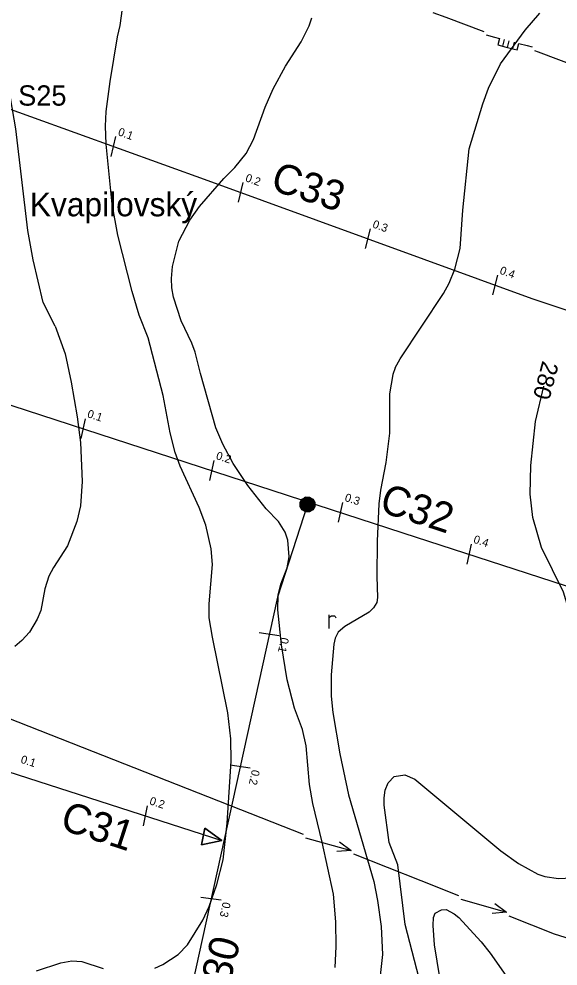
# Model space of a CAD drawing. Extents: x -645676 to -642474, y -1077513 to -1072613.
# Drawn here: x -644556 to -644158, y -1075781 to -1075082 of the extents above; entities that cross this region are included whole.
import ezdxf

# ---------------------------------------------------------------- set-up
doc = ezdxf.new("R2010")
doc.units = 0
for name, color, linetype in [('katastr_ln___zem____popis', 7, 'Continuous'), ('KULTURY_ZNACKY', 7, 'Continuous'), ('PC_NAVRH', 7, 'Continuous'), ('PC_OBJ_POPIS_NAVRH', 7, 'Continuous'), ('PC_POPIS_NAVRH', 7, 'Continuous'), ('PC_STAN_NAVRH', 7, 'Continuous'), ('PLYNOVOD', 7, 'Continuous'), ('VODOVOD', 7, 'Continuous'), ('VRSTEVNICE', 7, 'Continuous'), ('Vrstevnice_z_kladn_', 7, 'Continuous'), ('Vrstevnice_zd_razn_n____popis', 7, 'Continuous')]:
    doc.layers.add(name, color=color, linetype=linetype)

# ---------------------------------------------------------------- blocks, each defined once
blk = doc.blocks.new('$944')
blk.add_line((0, 1.5), (0, -1.5))
blk = doc.blocks.new('$406')
blk.add_lwpolyline([(-0.19, 0.72), (0.2, 0.72), (0.54, 0.53), (0.73, 0.19), (0.73, -0.2), (0.54, -0.54), (0.2, -0.73), (-0.19, -0.73), (-0.53, -0.54), (-0.72, -0.2), (-0.72, 0.19), (-0.53, 0.53), (-0.2, 0.72), (-0.28, 0.64), (0.28, 0.64), (0.44, 0.56), (-0.44, 0.56), (-0.52, 0.48), (0.52, 0.48), (0.56, 0.4), (-0.55, 0.4), (-0.6, 0.32), (0.6, 0.32), (0.68, 0.24), (-0.59, 0.24), (-0.65, 0.24), (-0.68, 0.16), (0.59, 0.16), (0.68, 0.16), (0.68, 0.08), (-0.59, 0.08), (-0.68, 0.08), (-0.68, 0), (0.59, 0), (0.68, 0), (0.68, -0.08), (-0.59, -0.08), (-0.68, -0.08), (-0.68, -0.16), (0.59, -0.16), (0.68, -0.16), (0.65, -0.24), (-0.62, -0.24), (-0.65, -0.24), (-0.6, -0.32), (0.6, -0.32), (0.56, -0.4), (-0.55, -0.4), (-0.52, -0.48), (0.52, -0.48), (0.44, -0.56), (-0.44, -0.56), (-0.28, -0.64), (0.28, -0.64), (-0.02, -0.69)])
blk = doc.blocks.new('$920')
for points in [[(0, 0), (-2.8, 1.25), (-2.8, -1.25), (0, 0)], [(-2.8, 1.25), (0, 0), (-2.8, -1.25), (-2.8, 1.25)]]:
    blk.add_lwpolyline(points)
blk = doc.blocks.new('$479')
for points in [[(0, 0), (0, 1.27), (0, 2)], [(0, 1.6), (0.1, 1.73), (0.23, 1.84), (0.37, 1.89), (0.6, 1.9), (0.77, 1.87), (0.87, 1.8), (0.96, 1.7), (1, 1.6)]]:
    blk.add_lwpolyline(points)
blk = doc.blocks.new('6$1520')
blk.add_line((-3.5, 0), (3.5, 0))
blk.add_lwpolyline([(1.5, 0.75), (3.5, 0), (1.5, -0.75)])
blk = doc.blocks.new('6$3520')
for p, q in [((-0.76, 0), (-0.76, -1)), ((0, -1), (0, 0)), ((0.76, 0), (0.76, -1))]:
    blk.add_line(p, q)
blk.add_lwpolyline([(-3.5, 0), (-2.23, 0), (-1.48, 0), (-1.48, -1), (-0.21, -1), (1.06, -1), (1.5, -1), (1.5, 0), (2.77, 0), (3.5, 0)])

msp = doc.modelspace()

# ---------------------------------------------------------------- linework, layer by layer
at = {"layer": 'PC_NAVRH'}
msp.add_line((-644653.21, -1075609.17), (-644406.26, -1075688.74), dxfattribs=at)
for points in [[(-644580.52, -1075142.52), (-644416.45, -1075201.58), (-644177.18, -1075288.57), (-644151.16, -1075297.15), (-644120.06, -1075303.18), (-644089.59, -1075306.35), (-644066.74, -1075304.45)], [(-644603.95, -1075353.79), (-644272.56, -1075461.49), (-643996.74, -1075550.91)], [(-644342.95, -1075440.67), (-644365.1, -1075509.19), (-644418.08, -1075749.44), (-644495.8, -1076103.48)]]:
    msp.add_lwpolyline(points, dxfattribs=at)
at = {"layer": 'PLYNOVOD'}
for points in [[(-644250.2, -1075077.4), (-644240.77, -1075080.91), (-644212.67, -1075091.42)], [(-644175.21, -1075105.44), (-644172.52, -1075106.45), (-644144.43, -1075116.98)]]:
    msp.add_lwpolyline(points, dxfattribs=at)
at = {"layer": 'VODOVOD'}
for p, q in [((-644774.22, -1075515.73), (-644346.11, -1075684.01)), ((-644308.88, -1075698.65), (-644259.12, -1075718.21)), ((-644259.12, -1075718.21), (-644231.28, -1075729.39)), ((-644194.16, -1075744.29), (-644160.65, -1075757.75)), ((-644160.65, -1075757.75), (-644131.97, -1075766.55))]:
    msp.add_line(p, q, dxfattribs=at)
at = {"layer": 'VRSTEVNICE'}
for points in [[(-644460.54, -1075317.54), (-644467.19, -1075300.91), (-644472.32, -1075283.5), (-644483, -1075241.95), (-644487.27, -1075218.88), (-644491.69, -1075174.73), (-644492.12, -1075161.34), (-644491.69, -1075150.51), (-644488.7, -1075128.3), (-644483.29, -1075095.54), (-644481.29, -1075086.99), (-644478.16, -1075063.35)], [(-644529.37, -1075309.13), (-644538.12, -1075291.51), (-644545.68, -1075259.97), (-644549.51, -1075238.53), (-644558.34, -1075163.33), (-644562.33, -1075140.54), (-644568.31, -1075113.2), (-644571.73, -1075101.09), (-644582.41, -1075097.39), (-644581.84, -1075086.99), (-644583.27, -1075077.59)], [(-644274.46, -1075333.05), (-644242.31, -1075284.96), (-644238.32, -1075277.27), (-644234.05, -1075267.01), (-644230.06, -1075251.63), (-644228.21, -1075223.43), (-644223.37, -1075178), (-644213.4, -1075144.82), (-644209.12, -1075133.42), (-644200.29, -1075115.48), (-644182.06, -1075090.41), (-644171.1, -1075077.88)], [(-644428.33, -1075321.49), (-644436.14, -1075305.04), (-644441.84, -1075287.52), (-644443.12, -1075280.69), (-644443.41, -1075273.85), (-644442.7, -1075265.02), (-644437.85, -1075246.22), (-644429.88, -1075230.84), (-644422.61, -1075220.59), (-644404.67, -1075200.08), (-644396.55, -1075191.82), (-644388.29, -1075181.56), (-644382.74, -1075171.31), (-644374.05, -1075147.38), (-644368.35, -1075133.71), (-644359.09, -1075117.19), (-644347.56, -1075099.24), (-644341.72, -1075087.28), (-644339.72, -1075081.3)], [(-644529.37, -1075309.13), (-644521.98, -1075329.47), (-644517.56, -1075350.4), (-644513.07, -1075375.89), (-644510.61, -1075395), (-644509.45, -1075423.68), (-644510.61, -1075441.63), (-644513.21, -1075453.22), (-644520.31, -1075471.18), (-644530.59, -1075487.11), (-644533.92, -1075493.48), (-644536.96, -1075503.04), (-644540, -1075518.97), (-644542.61, -1075525.34), (-644548.4, -1075534.9), (-644553.91, -1075541.13), (-644559.12, -1075545.47)], [(-644455.72, -1075782.98), (-644449.78, -1075780.37), (-644438.48, -1075772.98), (-644431.53, -1075765.74), (-644420.24, -1075747.5), (-644415.6, -1075737.36), (-644409.95, -1075721.14), (-644405.32, -1075702.89), (-644402.13, -1075675.95), (-644399.24, -1075630.05), (-644399.53, -1075613.68), (-644401.7, -1075594.56), (-644413.14, -1075538.66), (-644415.46, -1075524.47), (-644415.6, -1075513.9), (-644413.14, -1075485.08), (-644414.01, -1075473.49), (-644418.06, -1075455.83), (-644422.99, -1075442.79), (-644436.89, -1075412.38), (-644440.66, -1075402.24), (-644444.28, -1075387.76), (-644449.64, -1075360.24), (-644460.54, -1075317.55)], [(-644322.48, -1075782.54), (-644321.61, -1075766.9), (-644321.9, -1075748.66), (-644323.79, -1075728.38), (-644332.04, -1075689.86), (-644338.99, -1075661.47), (-644341.31, -1075647.28), (-644343.92, -1075618.9), (-644346.52, -1075606.73), (-644352.61, -1075591.09), (-644357.82, -1075570.24), (-644362.16, -1075544.17), (-644364.92, -1075518.39), (-644364.48, -1075507.67), (-644362.6, -1075499.56), (-644357.96, -1075487.4), (-644356.37, -1075479.29), (-644357.53, -1075467.12), (-644359.27, -1075461.04), (-644364.22, -1075453.33), (-644373.46, -1075443.95), (-644387.07, -1075426.72), (-644397.79, -1075410.35), (-644405.47, -1075396.16), (-644410.53, -1075384), (-644421.83, -1075344.02), (-644425.88, -1075328.35), (-644428.33, -1075321.49)], [(-644278.09, -1075339.87), (-644279.76, -1075344.6), (-644282.22, -1075359.09), (-644282.37, -1075388.05), (-644284.97, -1075409.77), (-644289.03, -1075430.05), (-644290.19, -1075440.19), (-644291.49, -1075467.7), (-644291.78, -1075493.77), (-644291.2, -1075509.41), (-644291.64, -1075513.03), (-644294.1, -1075516.94), (-644297.28, -1075520.13), (-644315.24, -1075530.84), (-644320.31, -1075534.9), (-644322.34, -1075539.24), (-644323.35, -1075543.88), (-644325.38, -1075566.47), (-644325.38, -1075582.11), (-644324.22, -1075594.27), (-644319.01, -1075624.69), (-644312.63, -1075655.1), (-644293.81, -1075719.11), (-644291.06, -1075733.01), (-644288.45, -1075752.13), (-644287.58, -1075772.98), (-644289.32, -1075790.65)], [(-644127.26, -1075682.62), (-644128.28, -1075671.61), (-644130.59, -1075660.6), (-644142.33, -1075616.58), (-644144.64, -1075600.94), (-644145.08, -1075590.51), (-644144.64, -1075580.08), (-644142.9, -1075564.44), (-644142.61, -1075554.01), (-644145.37, -1075532.87), (-644153.62, -1075505.36), (-644169.99, -1075472.34), (-644176.5, -1075450.32), (-644178.41, -1075433.04), (-644177.95, -1075411.8), (-644174.33, -1075379.36), (-644168.23, -1075353.3)], [(-644257.02, -1075803.98), (-644270.78, -1075750.68), (-644276.14, -1075706.66), (-644282.51, -1075690.15), (-644286.28, -1075662.63), (-644286.28, -1075657.13), (-644285.41, -1075651.62), (-644283.24, -1075646.12), (-644278.89, -1075641.49), (-644271.07, -1075640.33), (-644263.69, -1075643.51), (-644200.11, -1075696.37), (-644186.93, -1075705.79), (-644172.74, -1075713.61), (-644167.52, -1075715.2), (-644157.39, -1075716.79), (-644147.54, -1075716.36), (-644136.53, -1075710.28), (-644129.29, -1075699.13), (-644127.99, -1075693.62), (-644127.26, -1075682.62)], [(-644245.15, -1075789.78), (-644249.06, -1075765.74), (-644250.07, -1075751.55), (-644249.78, -1075745.47), (-644248.48, -1075742.43), (-644243.99, -1075739.97), (-644240.51, -1075739.68), (-644234.43, -1075742.86), (-644230.96, -1075745.61), (-644214.45, -1075763.57), (-644207.93, -1075771.83), (-644194.61, -1075790.94)], [(-644543.19, -1075784.86), (-644525.23, -1075778.92), (-644517.12, -1075777.47), (-644509.59, -1075778.05), (-644493.95, -1075783.12)]]:
    msp.add_lwpolyline(points, dxfattribs=at)
at = {"layer": 'Vrstevnice_z_kladn_'}
for p, q in [((-644460.54, -1075317.55), (-644460.54, -1075317.54)), ((-644278.09, -1075339.86), (-644274.46, -1075333.05)), ((-644278.09, -1075339.86), (-644278.09, -1075339.87))]:
    msp.add_line(p, q, dxfattribs=at)

# ---------------------------------------------------------------- block references
at = {"layer": 'KULTURY_ZNACKY', "xscale": 5, "yscale": 5}
msp.add_blockref('$479', (-644326.89, -1075532.25), dxfattribs=at)
at = {"layer": 'PC_STAN_NAVRH'}
for name, p, xscale, yscale, rotation in [('$944', (-644486.43, -1075176.39), 5, 5, -13.857162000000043), ('$944', (-644392.37, -1075210.34), 5, 5.000000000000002, -14.043684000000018), ('$944', (-644298.39, -1075244.5), 5, 5.000000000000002, -14.043684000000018), ('$944', (-644204.41, -1075278.67), 5, 5.000000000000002, -14.043684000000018), ('$944', (-644508.84, -1075384.7), 5, 4.999999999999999, -12.032500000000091), ('$944', (-644413.74, -1075415.61), 5, 4.999999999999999, -12.032500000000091), ('$944', (-644318.63, -1075446.51), 5, 4.999999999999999, -12.032500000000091), ('$944', (-644223.52, -1075477.39), 4.999999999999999, 4.999999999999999, -11.991692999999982), ('$944', (-644371.13, -1075536.53), 5.000000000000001, 4.999999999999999, -97.93715600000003), ('$944', (-644392.66, -1075634.18), 5.000000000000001, 4.999999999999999, -97.93715600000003), ('$944', (-644462.85, -1075670.51), 5.000000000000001, 5, -11.886757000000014), ('$920', (-644406.26, -1075688.74), 5.000000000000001, 5, -11.886757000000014), ('$944', (-644414.19, -1075731.83), 5.000000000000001, 4.999999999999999, -97.93715600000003)]:
    msp.add_blockref(name, p, dxfattribs=dict(at, xscale=xscale, yscale=yscale, rotation=rotation))
at = {"layer": 'PC_STAN_NAVRH', "xscale": 7.5, "yscale": 7.5}
msp.add_blockref('$406', (-644342.95, -1075440.67), dxfattribs=at)
at = {"layer": 'PLYNOVOD', "xscale": 5, "yscale": 5.000000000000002, "rotation": -14.591380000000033}
msp.add_blockref('6$3520', (-644193.94, -1075098.43), dxfattribs=at)
at = {"layer": 'VODOVOD', "xscale": 5}
for p, yscale, rotation in [((-644327.5, -1075691.33), 4.999999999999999, -15.550590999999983), ((-644212.72, -1075736.84), 5, -15.97625599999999)]:
    msp.add_blockref('6$1520', p, dxfattribs=dict(at, yscale=yscale, rotation=rotation))

# ---------------------------------------------------------------- texts
at = {"layer": 'katastr_ln___zem____popis'}
msp.add_text('238 Pardubice - Havlíčkův Brod', height=15, rotation=340.176, dxfattribs=at).set_placement((-644331.43, -1075009.55))
msp.add_text('Kvapilovský', height=17.5, dxfattribs=at).set_placement((-644548.02, -1075227.92))
at = {"layer": 'PC_OBJ_POPIS_NAVRH'}
msp.add_text('S25', height=15, dxfattribs=at).set_placement((-644556.64, -1075146.24))
at = {"layer": 'PC_POPIS_NAVRH'}
for s, rotation, p in [('C33', 341.999, (-644371.11, -1075208.06)), ('C32', 341.999, (-644290.72, -1075445.58)), ('C31', 341.999, (-644526.68, -1075680.09)), ('C30', 75.573, (-644405.6, -1075815.37))]:
    msp.add_text(s, height=22, rotation=rotation, dxfattribs=at).set_placement(p)
at = {"layer": 'PC_STAN_NAVRH'}
for s, rotation, p in [('0.1', 340.222, (-644483.39, -1075167.92)), ('0.2', 340.05, (-644389.3, -1075201.87)), ('0.3', 340.05, (-644295.32, -1075236.04)), ('0.4', 340.05, (-644201.34, -1075270.21)), ('0.1', 341.999, (-644506.07, -1075376.14)), ('0.2', 341.999, (-644410.96, -1075407.05)), ('0.3', 341.999, (-644315.86, -1075437.95)), ('0.4', 342.056, (-644220.75, -1075468.82)), ('0.1', 257.545, (-644362.34, -1075538.46)), ('0.1', 342.113, (-644555.28, -1075631.27)), ('0.2', 257.545, (-644383.87, -1075636.11)), ('0.2', 342.113, (-644460.1, -1075661.94)), ('0.3', 257.545, (-644405.4, -1075733.77))]:
    msp.add_text(s, height=6, rotation=rotation, dxfattribs=at).set_placement(p)
at = {"layer": 'Vrstevnice_zd_razn_n____popis'}
msp.add_text('280', height=12.5, rotation=255.149, dxfattribs=at).set_placement((-644169.24, -1075334.12))

doc.saveas('drawing.dxf')
